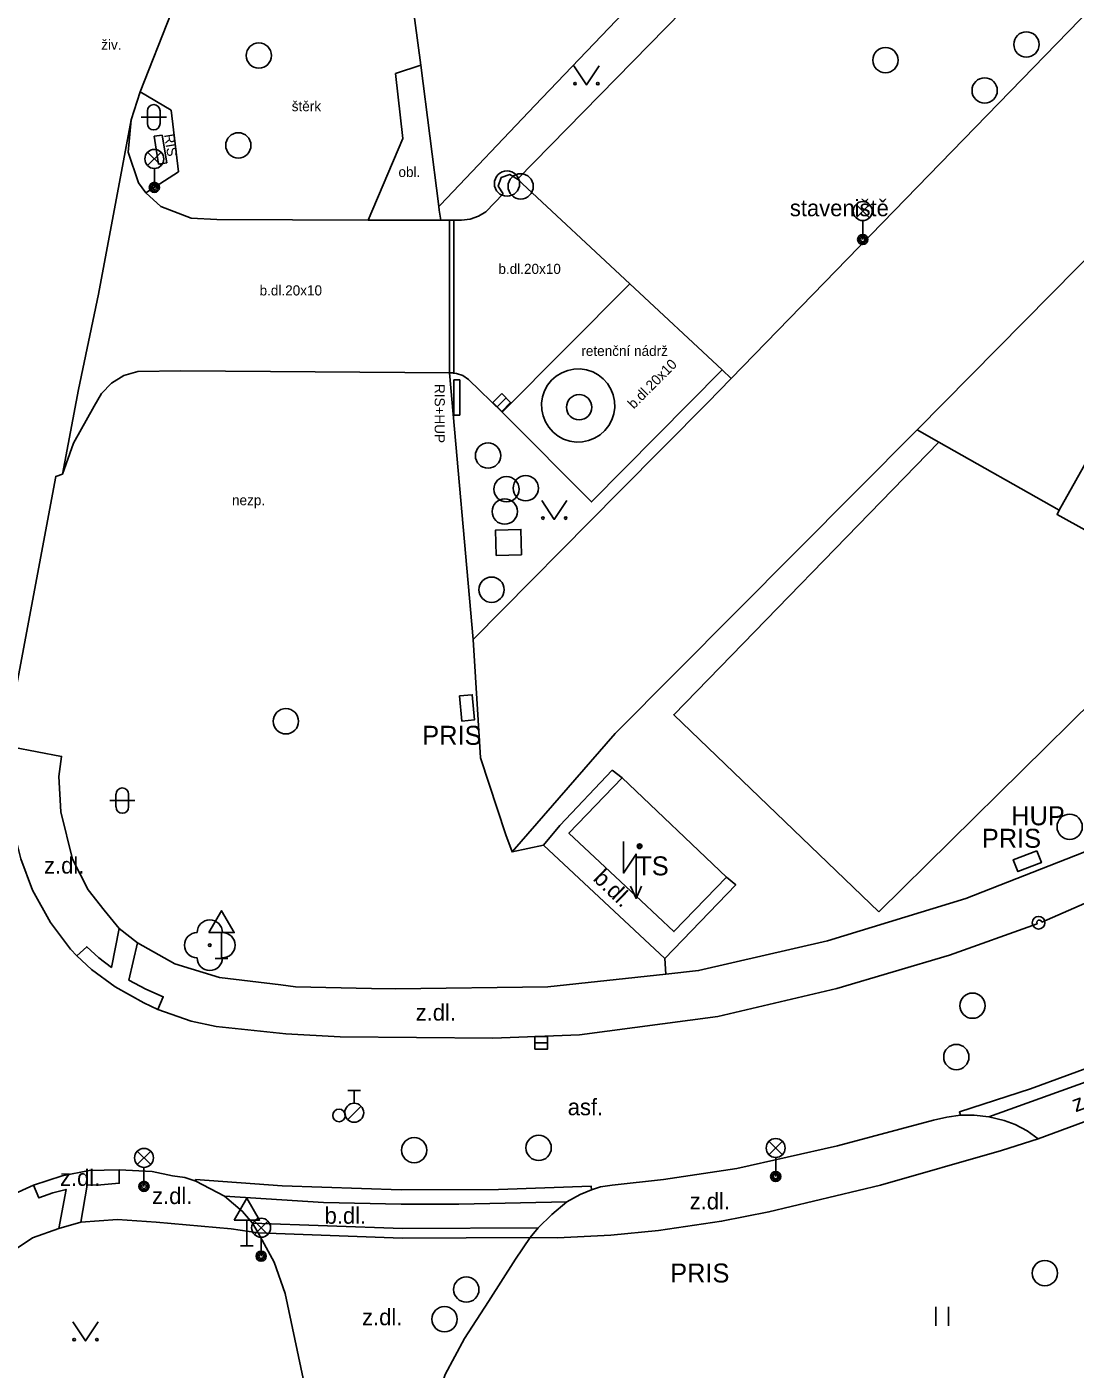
# Model space of a CAD drawing. Extents: x -598233 to -596890, y -1157848 to -1156431.
# Drawn here: x -598041.7 to -598000.2, y -1156687.5 to -1156634.5 of the extents above; entities that cross this region are included whole.
import ezdxf

# ---------------------------------------------------------------- set-up
doc = ezdxf.new("R2010")
doc.units = 0
for name, color, linetype in [('Level 10', 7, 'Continuous'), ('Level 11', 7, 'Continuous'), ('Level 22', 7, 'Continuous'), ('Level 23', 7, 'Continuous'), ('Level 24', 7, 'Continuous'), ('Level 26', 7, 'Continuous'), ('Level 27', 7, 'Continuous'), ('Level 28', 7, 'Continuous'), ('Level 33', 7, 'Continuous'), ('Level 34', 7, 'Continuous'), ('Level 36', 7, 'Continuous'), ('Level 39', 7, 'Continuous'), ('Level 40', 7, 'Continuous'), ('Level 41', 7, 'Continuous'), ('Level 42', 7, 'Continuous'), ('Level 5', 7, 'Continuous'), ('Level 51', 7, 'Continuous'), ('Level 7', 7, 'Continuous'), ('Level 8', 7, 'Continuous')]:
    doc.layers.add(name, color=color, linetype=linetype)

msp = doc.modelspace()

# ---------------------------------------------------------------- linework, layer by layer
at = {"layer": 'Level 10'}
for points in [[(-598033.84, -1156629.02), (-598034.83, -1156631.01), (-598035.97, -1156633.94), (-598037.19, -1156637.05), (-598037.54, -1156638.16)], [(-598037.54, -1156638.16), (-598037.67, -1156639.44)], [(-598035.18, -1156642.05), (-598036.37, -1156641.58), (-598036.97, -1156641.05), (-598037.26, -1156640.65), (-598037.67, -1156639.44)], [(-598022.84, -1156641.09), (-598023.04, -1156640.78), (-598022.92, -1156640.44), (-598022.58, -1156640.32), (-598022.27, -1156640.51)], [(-598023.53, -1156641.79), (-598022.84, -1156641.09)], [(-598025.31, -1156642.13), (-598028.18, -1156642.12), (-598034.16, -1156642.1), (-598035.18, -1156642.05)], [(-598024.96, -1156642.13), (-598025.31, -1156642.13)], [(-598024.49, -1156642.13), (-598024.79, -1156642.13), (-598024.96, -1156642.13)], [(-598023.53, -1156641.79), (-598023.82, -1156641.97), (-598024.15, -1156642.09), (-598024.49, -1156642.13)], [(-598037.28, -1156648.1), (-598035.58, -1156648.08), (-598024.96, -1156648.16)], [(-598014.19, -1156648.04), (-598019.35, -1156653.26), (-598022.78, -1156649.82), (-598022.88, -1156649.72)], [(-598039.01, -1156649.48), (-598038.72, -1156648.98), (-598038.32, -1156648.57), (-598037.83, -1156648.27), (-598037.28, -1156648.1)], [(-598024.96, -1156648.16), (-598024.69, -1156648.18)], [(-598024.69, -1156648.18), (-598024.43, -1156648.27)], [(-598024.43, -1156648.27), (-598024.21, -1156648.42)], [(-598024.21, -1156648.42), (-598022.88, -1156649.72)], [(-598039.82, -1156650.94), (-598039.01, -1156649.48)], [(-598040.26, -1156652.16), (-598039.82, -1156650.94)], [(-598042.22, -1156662.95), (-598042.52, -1156662.86), (-598040.53, -1156652.25), (-598040.26, -1156652.16)], [(-598042.22, -1156662.95), (-598042.36, -1156663.93), (-598042.34, -1156665.26), (-598042.1599, -1156666.37), (-598041.9099, -1156667.37), (-598041.44, -1156668.61), (-598040.73, -1156669.88), (-598039.95, -1156670.93), (-598039.7, -1156671.2)], [(-598001.55, -1156669.87), (-597997.76, -1156668.21), (-597994.49, -1156666.49), (-597994.14, -1156666.3)], [(-598001.73, -1156669.94), (-598001.75, -1156669.88), (-598001.73, -1156669.83), (-598001.69, -1156669.79), (-598001.63, -1156669.79), (-598001.58, -1156669.82), (-598001.55, -1156669.87)], [(-598031.43, -1156674.28), (-598029.28, -1156674.4), (-598023.25, -1156674.45), (-598019.83, -1156674.32), (-598014.36, -1156673.6), (-598009.65, -1156672.49), (-598005.2, -1156671.18), (-598001.73, -1156669.94)], [(-598039.7, -1156671.2), (-598039.11, -1156671.74), (-598038.18, -1156672.42), (-598037.05, -1156673.06), (-598036.49, -1156673.32)], [(-598036.49, -1156673.32), (-598035.18, -1156673.78), (-598034.18, -1156673.99), (-598031.43, -1156674.28)], [(-598001.69, -1156678.43), (-597998.67, -1156677.31), (-597996.13, -1156676.26)], [(-598019.35, -1156680.45), (-598019, -1156680.33), (-598018.54, -1156680.26), (-598016.5, -1156680.04), (-598013.61, -1156679.6), (-598009.63, -1156678.71), (-598005.83, -1156677.7), (-598005.3, -1156677.58), (-598004.77, -1156677.5)], [(-598004.77, -1156677.5), (-598004.2199, -1156677.5), (-598003.64, -1156677.56)], [(-598003.64, -1156677.56), (-598003.04, -1156677.71), (-598002.6, -1156677.87), (-598002.13, -1156678.12), (-598001.69, -1156678.43)], [(-598041.4099, -1156680.26), (-598040.28, -1156679.9), (-598039.2, -1156679.69), (-598038.02, -1156679.6599)], [(-598038.02, -1156679.6599), (-598036.71, -1156679.73), (-598035.9099, -1156679.89), (-598035.42, -1156679.96), (-598034.99, -1156680.1)], [(-598046.58, -1156687.31), (-598046.01, -1156685.34), (-598045.87, -1156684.9), (-598045.04, -1156683.14), (-598044.2199, -1156682.12), (-598043.25, -1156681.27), (-598042.3, -1156680.67), (-598041.4099, -1156680.26)], [(-598034.99, -1156680.1), (-598033.86, -1156680.7)], [(-598033.86, -1156680.7), (-598033.14, -1156681.3), (-598032.75, -1156681.76)], [(-598021.46, -1156681.95), (-598020.92, -1156681.42), (-598020.32, -1156680.92)], [(-598020.32, -1156680.92), (-598019.8, -1156680.63), (-598019.35, -1156680.45)], [(-598032.75, -1156681.76), (-598032.52, -1156682.15)], [(-598021.77, -1156682.33), (-598021.46, -1156681.95)], [(-598032.52, -1156682.15), (-598031.89, -1156683.31), (-598031.46, -1156684.55), (-598030.46, -1156689.27)], [(-598021.77, -1156682.33), (-598022.35, -1156683.19), (-598023.42, -1156684.86), (-598024.37, -1156686.32), (-598025.14, -1156687.74), (-598025.28, -1156688.19), (-598025.38, -1156688.6599), (-598025.38, -1156689.38)]]:
    msp.add_lwpolyline(points, dxfattribs=at)
at = {"layer": 'Level 11'}
for points in [[(-598022.27, -1156640.51), (-597991.67, -1156609.27)], [(-598021.59, -1156637.6), (-598017.49, -1156633.3)], [(-598037.54, -1156638.16), (-598038.84, -1156645.05)], [(-598022.27, -1156640.51), (-598017.84, -1156644.64), (-598014.19, -1156648.04), (-598013.83, -1156648.38)], [(-598025.32, -1156641.52), (-598025.39, -1156641.59)], [(-598017.84, -1156644.64), (-598022.88, -1156649.72)], [(-598038.84, -1156645.05), (-598039.63, -1156648.82)], [(-598018.8834, -1156648.3954), (-598019.0813, -1156648.2387), (-598019.3033, -1156648.1188), (-598019.5429, -1156648.0393), (-598019.7926, -1156648.0025), (-598020.0448, -1156648.0097), (-598020.292, -1156648.0606), (-598020.5267, -1156648.1536), (-598020.7416, -1156648.286), (-598020.9302, -1156648.4536), (-598021.0869, -1156648.6515), (-598021.2068, -1156648.8736), (-598021.2863, -1156649.1131), (-598021.3231, -1156649.3628), (-598021.3159, -1156649.6151), (-598021.265, -1156649.8623), (-598021.172, -1156650.0969), (-598021.0396, -1156650.3118), (-598020.872, -1156650.5004), (-598020.6741, -1156650.6571), (-598020.452, -1156650.777), (-598020.2125, -1156650.8566), (-598019.9628, -1156650.8933), (-598019.7105, -1156650.8861), (-598019.4633, -1156650.8352), (-598019.2287, -1156650.7422), (-598019.0138, -1156650.6099), (-598018.8252, -1156650.4422), (-598018.6685, -1156650.2443), (-598018.5486, -1156650.0223), (-598018.469, -1156649.7827), (-598018.4323, -1156649.533), (-598018.4395, -1156649.2808), (-598018.4904, -1156649.0336), (-598018.5834, -1156648.7989), (-598018.7157, -1156648.584), (-598018.8834, -1156648.3954)], [(-598039.63, -1156648.82), (-598040.26, -1156652.16)], [(-598007.99, -1156669.46), (-598016.1, -1156661.67), (-598005.62, -1156650.9)], [(-598007.99, -1156669.46), (-597999.5, -1156661.08), (-597995.15, -1156663.43), (-597992.46, -1156658.46)], [(-598027.1, -1156672.51), (-598021.08, -1156672.43), (-598016.41, -1156671.92), (-598015.12, -1156671.78), (-598010.02, -1156670.61), (-598004.55, -1156668.93), (-597999.92, -1156667.11), (-597995.5, -1156664.84), (-597994.65, -1156664.31), (-597991.24, -1156662.28), (-597988.9699, -1156660.78)], [(-598042.22, -1156662.95), (-598040.3, -1156663.32), (-598040.4099, -1156664.11), (-598040.32, -1156665.51), (-598039.87, -1156667.38), (-598039.25, -1156668.59), (-598038.61, -1156669.39), (-598038.02, -1156670.12)], [(-598014.01, -1156668.09), (-598013.65, -1156668.4), (-598016.45, -1156671.31), (-598021.25, -1156666.83), (-598020.6, -1156666.05), (-598018.54, -1156663.86)], [(-598018.54, -1156663.86), (-598018.14, -1156664.17)], [(-598021.25, -1156666.83), (-598022.49, -1156667.09)], [(-598039.7, -1156671.2), (-598039.3, -1156670.84), (-598038.82, -1156671.28), (-598038.33, -1156671.6599), (-598038.02, -1156670.12)], [(-598038.02, -1156670.12), (-598037.3, -1156670.68)], [(-598037.3, -1156670.68), (-598037.64, -1156672.1599), (-598036.96, -1156672.52), (-598036.28, -1156672.82), (-598036.49, -1156673.32)], [(-598037.3, -1156670.68), (-598035.82, -1156671.51), (-598034.05, -1156672.05), (-598031.63, -1156672.35), (-598031.05, -1156672.42)], [(-598016.45, -1156671.31), (-598016.41, -1156671.92)], [(-598031.05, -1156672.42), (-598028.04, -1156672.49), (-598027.1, -1156672.51)], [(-597994.1, -1156673.19), (-597994.12, -1156673.15), (-597996.28, -1156674.1599), (-597999.13, -1156675.4), (-598002, -1156676.45), (-598004.81, -1156677.36), (-598004.77, -1156677.5)], [(-598003.64, -1156677.56), (-597999.28, -1156676), (-597995.19, -1156674.25)], [(-598001.69, -1156678.43), (-598003.14, -1156678.9), (-598007.93, -1156680.27), (-598012.34, -1156681.32), (-598014.21, -1156681.69), (-598016.7, -1156682.06), (-598018.58, -1156682.24), (-598020.69, -1156682.34), (-598021.77, -1156682.33)], [(-598038.02, -1156679.6599), (-598038.02, -1156680.19), (-598038.75, -1156680.25), (-598039.28, -1156680.27), (-598039.54, -1156681.7199)], [(-598040.4099, -1156681.98), (-598040.12, -1156680.43), (-598040.64, -1156680.56), (-598041.19, -1156680.77), (-598041.4099, -1156680.26)], [(-598034.99, -1156680.1), (-598035, -1156680.04), (-598031.58, -1156680.29), (-598026.87, -1156680.45), (-598023.02, -1156680.43), (-598019.37, -1156680.3), (-598019.35, -1156680.45)], [(-598020.32, -1156680.92), (-598024.59, -1156681.02), (-598026.87, -1156681.01), (-598029.94, -1156680.95), (-598033.86, -1156680.7)], [(-598040.4099, -1156681.98), (-598041.45, -1156682.34), (-598042.45, -1156683.02), (-598042.83, -1156683.38), (-598043.6, -1156684.25), (-598044.2199, -1156685.5), (-598044.61, -1156686.83), (-598045.06, -1156687.53), (-598045.14, -1156688.02)], [(-598039.54, -1156681.7199), (-598040.4099, -1156681.98)], [(-598032.52, -1156682.15), (-598033.6, -1156681.99), (-598036.56, -1156681.73), (-598038.08, -1156681.62), (-598039.54, -1156681.7199)], [(-598032.75, -1156681.76), (-598026.82, -1156681.9699), (-598021.46, -1156681.95)], [(-598021.77, -1156682.33), (-598026.84, -1156682.36), (-598032.52, -1156682.15)]]:
    msp.add_lwpolyline(points, dxfattribs=at)
at = {"layer": 'Level 22'}
msp.add_circle((-598034.44, -1156670.78), 0.05, dxfattribs=at)
for centre, start, end in [((-598034.44, -1156670.28), 0, 180), ((-598034.94, -1156670.78), 90, 270), ((-598033.94, -1156670.78), 270, 90), ((-598034.44, -1156671.28), 180, 0)]:
    msp.add_arc(centre, 0.5, start, end, dxfattribs=at)
at = {"layer": 'Level 23'}
for points in [[(-598026.1, -1156636), (-598027.1, -1156636.33)], [(-598027.1, -1156636.33), (-598026.81, -1156638.9)], [(-598037.19, -1156637.05), (-598035.97, -1156637.78), (-598035.67, -1156640.21), (-598036.97, -1156641.05)], [(-598026.81, -1156638.9), (-598028.18, -1156642.12)], [(-598025.37, -1156641.73), (-598025.31, -1156642.13)], [(-598024.96, -1156648.16), (-598024.03, -1156658.7)]]:
    msp.add_lwpolyline(points, dxfattribs=at)
at = {"layer": 'Level 24'}
for points in [[(-598024.96, -1156642.13), (-598024.96, -1156648.16)], [(-598024.79, -1156648.16), (-598024.79, -1156642.13)], [(-598024.96, -1156648.16), (-598024.79, -1156648.16)]]:
    msp.add_lwpolyline(points, dxfattribs=at)
for points in [[(-598024.5635, -1156660.9242), (-598024.4746, -1156661.9202), (-598023.9765, -1156661.8758), (-598024.0654, -1156660.8798)], [(-598001.7419, -1156667.0482), (-598002.6763, -1156667.4046), (-598002.4981, -1156667.8718), (-598001.5637, -1156667.5154)]]:
    msp.add_lwpolyline(points, close=True, dxfattribs=at)
at = {"layer": 'Level 26'}
for points in [[(-598036.64, -1156638.81), (-598036.32, -1156638.76)], [(-598036.46, -1156639.91), (-598036.64, -1156638.81)], [(-598036.32, -1156638.76), (-598036.14, -1156639.86)], [(-598036.14, -1156639.86), (-598036.46, -1156639.91)], [(-598024.79, -1156648.44), (-598024.79, -1156649.83)], [(-598024.55, -1156648.44), (-598024.79, -1156648.44)], [(-598024.55, -1156649.83), (-598024.55, -1156648.44)], [(-598024.79, -1156649.83), (-598024.55, -1156649.83)]]:
    msp.add_lwpolyline(points, dxfattribs=at)
msp.add_lwpolyline([(-598023.1175, -1156655.3722), (-598022.1178, -1156655.3475), (-598022.1425, -1156654.3478), (-598023.1422, -1156654.3725)], close=True, dxfattribs=at)
at = {"layer": 'Level 27'}
for p, q in [((-598022.7238, -1156649.1526), (-598023.0762, -1156649.5074)), ((-598021.59, -1156674.64), (-598021.09, -1156674.64))]:
    msp.add_line(p, q, dxfattribs=at)
for points in [[(-598022.9012, -1156648.9764), (-598023.2536, -1156649.3312), (-598022.8988, -1156649.6836), (-598022.5464, -1156649.3288)], [(-598021.59, -1156674.89), (-598021.09, -1156674.89), (-598021.09, -1156674.39), (-598021.59, -1156674.39)]]:
    msp.add_lwpolyline(points, close=True, dxfattribs=at)
for centre in [(-598002.16, -1156635.18), (-598032.5, -1156635.62), (-598007.73, -1156635.8), (-598003.81, -1156637), (-598033.31, -1156639.17), (-598022.69, -1156640.68), (-598022.15, -1156640.79), (-598019.84, -1156649.52), (-598023.44, -1156651.43), (-598022.71, -1156652.76), (-598021.95, -1156652.72), (-598022.78, -1156653.64), (-598023.3, -1156656.73), (-598031.43, -1156661.93), (-598000.45, -1156666.1), (-598004.29, -1156673.17), (-598004.93, -1156675.2), (-598021.44, -1156678.79), (-598026.36, -1156678.88), (-598001.43, -1156683.74), (-598024.3, -1156684.39), (-598025.16, -1156685.56)]:
    msp.add_circle(centre, 0.5, dxfattribs=at)
at = {"layer": 'Level 28'}
for p, q in [((-598028.98, -1156676.525), (-598028.48, -1156676.525)), ((-598028.73, -1156677.025), (-598028.73, -1156676.525)), ((-598028.988, -1156677.672), (-598028.458, -1156677.142))]:
    msp.add_line(p, q, dxfattribs=at)
for centre, radius in [((-598001.68, -1156669.89), 0.25), ((-598029.33, -1156677.51), 0.25), ((-598028.73, -1156677.4), 0.375)]:
    msp.add_circle(centre, radius, dxfattribs=at)
at = {"layer": 'Level 33'}
for p, q in [((-598036.895, -1156639.97), (-598036.365, -1156639.44)), ((-598036.895, -1156639.44), (-598036.365, -1156639.97)), ((-598036.63, -1156640.08), (-598036.63, -1156640.83)), ((-598008.895, -1156642.03), (-598008.365, -1156641.5)), ((-598008.895, -1156641.5), (-598008.365, -1156642.03)), ((-598008.63, -1156642.14), (-598008.63, -1156642.89)), ((-598012.335, -1156679.06), (-598011.805, -1156678.53)), ((-598012.335, -1156678.53), (-598011.805, -1156679.06)), ((-598037.305, -1156679.45), (-598036.775, -1156678.92)), ((-598037.305, -1156678.92), (-598036.775, -1156679.45)), ((-598012.07, -1156679.17), (-598012.07, -1156679.92)), ((-598037.04, -1156679.56), (-598037.04, -1156680.31)), ((-598032.6749, -1156682.21), (-598032.1449, -1156681.68)), ((-598032.6749, -1156681.68), (-598032.1449, -1156682.21)), ((-598032.4099, -1156682.32), (-598032.4099, -1156683.07))]:
    msp.add_line(p, q, dxfattribs=at)
for centre, radius in [((-598036.63, -1156639.705), 0.375), ((-598036.63, -1156640.83), 0.2), ((-598036.63, -1156640.83), 0.1445), ((-598036.63, -1156640.83), 0.0876), ((-598008.63, -1156641.765), 0.375), ((-598008.63, -1156642.89), 0.2), ((-598008.63, -1156642.89), 0.1445), ((-598008.63, -1156642.89), 0.0876), ((-598037.04, -1156679.185), 0.375), ((-598012.07, -1156678.795), 0.375), ((-598012.07, -1156679.92), 0.2), ((-598012.07, -1156679.92), 0.1445), ((-598012.07, -1156679.92), 0.0876), ((-598037.04, -1156680.31), 0.2), ((-598037.04, -1156680.31), 0.1445), ((-598037.04, -1156680.31), 0.0876), ((-598032.4099, -1156681.945), 0.375), ((-598032.4099, -1156683.07), 0.2), ((-598032.4099, -1156683.07), 0.1445), ((-598032.4099, -1156683.07), 0.0876)]:
    msp.add_circle(centre, radius, dxfattribs=at)
at = {"layer": 'Level 34'}
for p, q in [((-598033.97, -1156670.282), (-598033.97, -1156671.3)), ((-598034.22, -1156671.3), (-598033.72, -1156671.3)), ((-598032.97, -1156681.642), (-598032.97, -1156682.66)), ((-598033.22, -1156682.66), (-598032.72, -1156682.66))]:
    msp.add_line(p, q, dxfattribs=at)
for points in [[(-598034.47, -1156670.282), (-598033.47, -1156670.282), (-598033.97, -1156669.416)], [(-598033.47, -1156681.642), (-598032.47, -1156681.642), (-598032.97, -1156680.776)]]:
    msp.add_lwpolyline(points, close=True, dxfattribs=at)
at = {"layer": 'Level 36'}
for p, q in [((-598036.906, -1156637.806), (-598036.906, -1156638.306)), ((-598036.406, -1156637.806), (-598036.406, -1156638.306)), ((-598037.156, -1156638.056), (-598036.156, -1156638.056)), ((-598038.146, -1156664.816), (-598038.146, -1156665.316)), ((-598037.646, -1156664.816), (-598037.646, -1156665.316)), ((-598038.396, -1156665.066), (-598037.396, -1156665.066)), ((-598005.744, -1156685.823), (-598005.744, -1156685.073)), ((-598005.244, -1156685.823), (-598005.244, -1156685.073))]:
    msp.add_line(p, q, dxfattribs=at)
for points in [[(-598020.05, -1156636.03), (-598019.55, -1156636.78), (-598019.05, -1156636.03)], [(-598021.32, -1156653.2), (-598020.82, -1156653.95), (-598020.32, -1156653.2)], [(-598018.09, -1156666.68), (-598018.09, -1156667.93), (-598017.59, -1156667.18), (-598017.59, -1156668.93)], [(-598017.809, -1156668.441), (-598017.59, -1156668.93), (-598017.371, -1156668.441)], [(-598039.85, -1156685.67), (-598039.35, -1156686.42), (-598038.85, -1156685.67)]]:
    msp.add_lwpolyline(points, dxfattribs=at)
for centre in [(-598020.0002, -1156636.7298), (-598019.1008, -1156636.7298), (-598021.2702, -1156653.8998), (-598020.3708, -1156653.8998), (-598039.8002, -1156686.3698), (-598038.9008, -1156686.3698)]:
    msp.add_circle(centre, 0.05, dxfattribs=at)
for centre, start, end in [((-598036.6557, -1156637.8063), 0, 180), ((-598036.6557, -1156638.3063), 180, 0), ((-598037.8957, -1156664.8163), 0, 180), ((-598037.8957, -1156665.3163), 180, 0)]:
    msp.add_arc(centre, 0.25, start, end, dxfattribs=at)
at = {"layer": 'Level 39'}
for radius in [0.09, 0.0398]:
    msp.add_circle((-598017.45, -1156666.87), radius, dxfattribs=at)
at = {"layer": 'Level 5'}
for points in [[(-597994.46, -1156642.21), (-597996.98, -1156646.72), (-597995.72, -1156647.46), (-597997.72, -1156651.01), (-597999.01, -1156650.28), (-598000.86, -1156653.58)], [(-597992.46, -1156658.46), (-598000.95, -1156653.76), (-598000.86, -1156653.58)], [(-598018.14, -1156664.17), (-598014.01, -1156668.09), (-598016.09, -1156670.24), (-598017.39, -1156669.02), (-598020.24, -1156666.35), (-598018.14, -1156664.17)]]:
    msp.add_lwpolyline(points, dxfattribs=at)
at = {"layer": 'Level 51'}
msp.add_lwpolyline([(-598014.76, -1156649.34), (-598013.83, -1156648.38), (-597989.93, -1156623.79)], dxfattribs=at)
at = {"layer": 'Level 7'}
for points in [[(-598026.1, -1156636), (-598025.39, -1156641.59), (-598025.37, -1156641.73)], [(-598025.32, -1156641.52), (-598021.59, -1156637.6)], [(-597996.96, -1156640.78), (-598006.48, -1156650.4099)], [(-598014.76, -1156649.34), (-598018.24, -1156652.85)], [(-598006.48, -1156650.4099), (-598018.4099, -1156662.4099), (-598022.49, -1156667.09), (-598022.74, -1156666.42)], [(-598000.86, -1156653.58), (-598005.62, -1156650.9), (-598006.48, -1156650.4099)], [(-598018.24, -1156652.85), (-598024.03, -1156658.7)], [(-598023.74, -1156663.37), (-598024.03, -1156658.7)]]:
    msp.add_lwpolyline(points, dxfattribs=at)
at = {"layer": 'Level 8'}
for points in [[(-598026.6, -1156632.26), (-598026.1, -1156636)], [(-598023.74, -1156663.37), (-598022.74, -1156666.42)]]:
    msp.add_lwpolyline(points, dxfattribs=at)

# ---------------------------------------------------------------- texts
at = {"layer": 'Level 40'}
for s, height, p in [('živ.', 0.4, (-598038.73, -1156635.39)), ('štěrk', 0.4, (-598031.2, -1156637.82)), ('obl.', 0.4, (-598026.98, -1156640.42)), ('b.dl.20x10', 0.4, (-598023.03, -1156644.25)), ('b.dl.20x10', 0.4, (-598032.47, -1156645.1)), ('nezp.', 0.4, (-598033.56, -1156653.39)), ('z.dl.', 0.65, (-598040.99, -1156667.95)), ('z.dl.', 0.65, (-598026.3, -1156673.76)), ('asf.', 0.65, (-598020.29, -1156677.5)), ('z.dl.', 0.65, (-598040.36, -1156680.29)), ('z.dl.', 0.65, (-598036.72, -1156681.01)), ('z.dl.', 0.65, (-598015.4699, -1156681.2199)), ('b.dl.', 0.65, (-598029.9, -1156681.79)), ('z.dl.', 0.65, (-598028.42, -1156685.8))]:
    msp.add_text(s, height=height, dxfattribs=at).set_placement(p)
for s, height, rotation, p in [('b.dl.20x10', 0.4, 45.19199, (-598017.68, -1156649.61)), ('b.dl.', 0.65, 316, (-598019.32, -1156668.19)), ('z.dl.', 0.65, 20, (-598000.2199, -1156677.39))]:
    msp.add_text(s, height=height, rotation=rotation, dxfattribs=at).set_placement(p)
at = {"layer": 'Level 41'}
for s, rotation, p in [('RIS', 279.29331, (-598036.25, -1156638.75)), ('RIS+HUP', 270, (-598025.55, -1156648.6))]:
    msp.add_text(s, height=0.4, rotation=rotation, dxfattribs=at).set_placement(p)
for s, p in [('TS', (-598017.58, -1156668.02)), ('PRIS', (-598016.24, -1156684.11))]:
    msp.add_text(s, height=0.75, dxfattribs=at).set_placement(p)
at = {"layer": 'Level 42'}
for s, height, p in [('staveniště', 0.65, (-598011.51, -1156641.97)), ('retenční nádrž', 0.4, (-598019.75, -1156647.49)), ('PRIS', 0.75, (-598026.04, -1156662.86)), ('HUP', 0.75, (-598002.76, -1156666.04)), ('PRIS', 0.75, (-598003.92, -1156666.93))]:
    msp.add_text(s, height=height, dxfattribs=at).set_placement(p)

doc.saveas('drawing.dxf')
